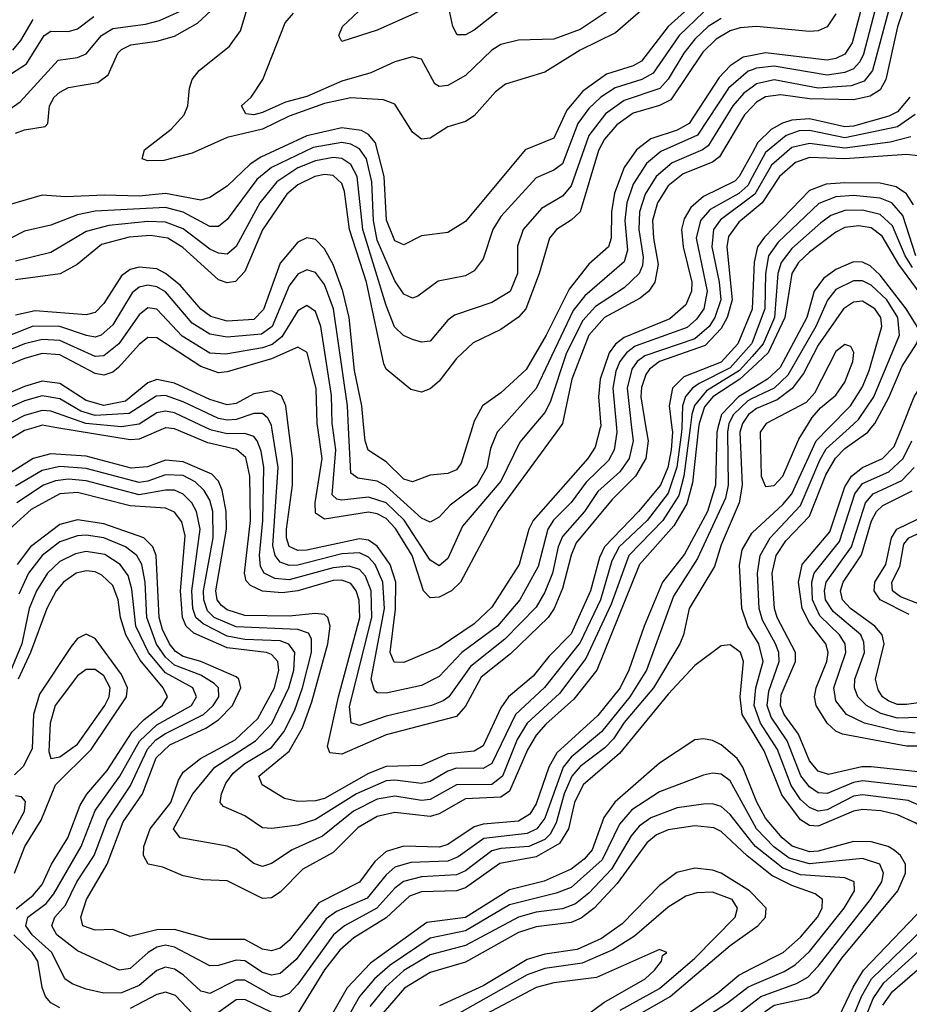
# Model space of a CAD drawing. Header units: inches. Extents: x 990535 to 1117859, y 769386 to 892122.
# Tile 847 of 1056: x 1048339 to 1050356, y 878692 to 880926. Entities that reach past the tile are written whole.
import ezdxf

# ---------------------------------------------------------------- set-up
doc = ezdxf.new("R2010")
doc.units = ezdxf.units.IN
doc.header["$MEASUREMENT"] = 0
for name, color, linetype in [('B0847', 7, 'Continuous'), ('B0848', 7, 'Continuous'), ('B0857', 7, 'Continuous'), ('B0858', 7, 'Continuous')]:
    doc.layers.add(name, color=color, linetype=linetype)

msp = doc.modelspace()

# ---------------------------------------------------------------- linework, layer by layer
at = {"layer": 'B0847', "color": 5}
msp.add_line((1048670.5, 880000, 3580), (1048670, 880000.1, 3580), dxfattribs=at)
for points, elevation in [([(1048371.1, 880000), (1048350, 879993.8), (1048290, 879958)], 3580), ([(1049975.1, 880000), (1049972.1, 879990), (1049977.1, 879870), (1049970.6, 879829.4), (1049930, 879734.5), (1049914.6, 879685.4), (1049857.2, 879590), (1049844.4, 879530), (1049836, 879510), (1049776.2, 879410), (1049710, 879331.2), (1049685.6, 879294.4), (1049666.1, 879273.9), (1049610, 879231.7), (1049591.4, 879210), (1049574.1, 879170), (1049555.9, 879104.1), (1049541.7, 879078.3), (1049530, 879066.4), (1049494, 879050), (1049430, 879045.9), (1049410, 879040.1), (1049350, 878995.2), (1049330, 878985.6), (1049250, 878981.2), (1049209.3, 878970.7), (1049190, 878956), (1049148.8, 878910), (1049075.4, 878870), (1049050.4, 878849.6), (1048970, 878737.9), (1048950, 878716.5), (1048930, 878708.3), (1048910, 878713.4), (1048850, 878746.9), (1048830, 878746.7), (1048770, 878716.9), (1048759.6, 878719.6), (1048750, 878722.4), (1048710, 878759.5), (1048690, 878772.1), (1048670, 878776.9), (1048650, 878769), (1048610, 878735.1), (1048570, 878718), (1048530, 878717.4), (1048490, 878726.8), (1048458.4, 878738.4), (1048441.3, 878750), (1048411.9, 878810), (1048367.5, 878850), (1048352.9, 878870), (1048357.9, 878890), (1048399.1, 878920.9), (1048416.9, 878943.1), (1048478.5, 879050), (1048510, 879131.9), (1048566.6, 879210), (1048610.5, 879289.5), (1048650, 879326.1), (1048728.7, 879370), (1048740.2, 879390), (1048731.5, 879410), (1048670, 879444), (1048631.6, 879490), (1048602.7, 879550), (1048593.8, 879633.8), (1048584.8, 879664.8), (1048567, 879690), (1048532.2, 879712.2), (1048490, 879719), (1048465.9, 879714.1), (1048430, 879696.6), (1048402.3, 879670), (1048377.6, 879630), (1048361, 879590), (1048344.1, 879510), (1048310.9, 879430)], 3760), ([(1049878.6, 880000), (1049864.6, 879875.4), (1049852.3, 879827.6), (1049822.3, 879777.7), (1049744.7, 879690), (1049647.8, 879450), (1049595.9, 879384.1), (1049532.1, 879327.9), (1049510, 879302.7), (1049490.4, 879269.6), (1049450, 879176.1), (1049430, 879162.1), (1049350, 879158.3), (1049290, 879124.2), (1049270, 879118.1), (1049190, 879127.7), (1049150, 879118.2), (1049106.7, 879093.3), (1049050, 879036.5), (1048980.9, 878999.1), (1048930, 878946.5), (1048910, 878933.8), (1048890, 878932.6), (1048810, 878972.3), (1048754.7, 878974.7), (1048710, 878983.6), (1048663.6, 879003.6), (1048630.3, 879010.3), (1048620.2, 879030), (1048620.6, 879050), (1048634.9, 879090), (1048681.9, 879150), (1048699, 879201), (1048710, 879218.9), (1048749, 879250), (1048827.5, 879292.5), (1048879.2, 879340.8), (1048916.7, 879410), (1048927.1, 879450), (1048924.8, 879470), (1048910, 879485.7), (1048898.8, 879490), (1048810, 879500.9), (1048734.4, 879534.4), (1048716.5, 879550), (1048708.4, 879570), (1048703.8, 879630), (1048714.6, 879754.6), (1048706.6, 879786.6), (1048690, 879808.7), (1048670, 879817.7), (1048590, 879822.8), (1048470, 879853.4), (1048430, 879850), (1048365.4, 879814.6), (1048315.9, 879770)], 3680), ([(1049818.3, 880000), (1049819.6, 879990), (1049816.5, 879950), (1049809.2, 879910), (1049792.3, 879870), (1049742.6, 879810), (1049665.2, 879730), (1049654, 879706), (1049633.6, 879630), (1049590, 879532.6), (1049539.2, 879480.8), (1049503.5, 879436.5), (1049447.7, 879390), (1049430, 879364.8), (1049390, 879278.6), (1049370, 879266.1), (1049310, 879260.5), (1049250, 879234.3), (1049170, 879231.6), (1049130, 879215.5), (1049030, 879159.3), (1049010, 879153.8), (1048970, 879152.3), (1048939.3, 879159.3), (1048888.7, 879190), (1048881.8, 879210), (1048950, 879266.4), (1048980.6, 879319.4), (1049001.6, 879378.4), (1049037.9, 879510), (1049043.4, 879550), (1049038, 879570), (1049030, 879576.8), (1049010, 879578.8), (1048950, 879572.4), (1048850, 879573.9), (1048810, 879586.7), (1048797, 879597), (1048787.3, 879610), (1048783.6, 879630), (1048808.4, 879770), (1048807.2, 879810), (1048798.6, 879858.6), (1048790, 879879.2), (1048774.8, 879894.8), (1048710, 879922.4), (1048670, 879926.2), (1048628.9, 879911.1), (1048592, 879908), (1048490, 879935.5), (1048410, 879940.7), (1048370, 879930.3), (1048320.8, 879899.2)], 3620), ([(1049840.4, 880000), (1049840.1, 879990), (1049829.4, 879910.6), (1049810, 879851.9), (1049761.7, 879790), (1049698.6, 879730), (1049682.2, 879697.8), (1049656.1, 879610), (1049610, 879513.1), (1049529.2, 879410.8), (1049463.4, 879350), (1049410, 879238.5), (1049390, 879226.9), (1049330, 879227.7), (1049310, 879221.4), (1049270, 879197.8), (1049250, 879193.2), (1049190, 879200.5), (1049170, 879198.9), (1049103.2, 879170), (1049010, 879111.4), (1048970, 879098.7), (1048910.8, 879090.8), (1048890, 879092.7), (1048850, 879119.7), (1048801.1, 879141.1), (1048793.5, 879150), (1048796.7, 879170), (1048806.5, 879193.5), (1048823.2, 879216.8), (1048850, 879238.7), (1048910, 879275.1), (1048938, 879310), (1048962, 879358), (1048980.8, 879410), (1049001.2, 879490), (1049001, 879521), (1048994.4, 879534.4), (1048970, 879542.3), (1048830, 879548.1), (1048780.5, 879570), (1048764.9, 879584.9), (1048756.6, 879610), (1048755.8, 879630), (1048777.7, 879750), (1048777, 879810), (1048770, 879835.8), (1048757.8, 879857.8), (1048737.3, 879877.3), (1048710, 879891.5), (1048670, 879893.2), (1048630, 879878.6), (1048610, 879876), (1048490, 879907.5), (1048430, 879911.9), (1048390, 879903.1), (1048330, 879867.7)], 3640), ([(1049859.2, 880000), (1049845.3, 879890), (1049833.6, 879846.4), (1049797.3, 879790), (1049720.1, 879710), (1049680.2, 879599.8), (1049623.3, 879476.7), (1049563.1, 879396.9), (1049490, 879329.7), (1049467.4, 879292.6), (1049434.2, 879210), (1049410, 879191), (1049330, 879190), (1049270, 879156.5), (1049250, 879154.7), (1049190, 879164.7), (1049150, 879157.4), (1049096.4, 879130), (1049026, 879074), (1048957.1, 879042.9), (1048910, 879011.3), (1048890, 879004.8), (1048870, 879011.9), (1048830, 879043.5), (1048810, 879050.8), (1048702.8, 879070), (1048688, 879090), (1048731.5, 879170), (1048781.4, 879230), (1048874, 879290), (1048910.7, 879329.3), (1048949.6, 879410), (1048960.8, 879450), (1048963.4, 879490), (1048949.5, 879509.5), (1048930, 879516.4), (1048850, 879519.9), (1048810, 879527.1), (1048754.9, 879554.9), (1048738.4, 879570), (1048731.7, 879590), (1048729.6, 879630.4), (1048748.6, 879770), (1048740.1, 879810), (1048729.5, 879829.5), (1048710, 879849.4), (1048690, 879858.1), (1048670, 879858.1), (1048610, 879847.5), (1048490, 879879.3), (1048450, 879883.4), (1048420.1, 879879.9), (1048392.8, 879870), (1048332.8, 879830)], 3660), ([(1049922.4, 880000), (1049919.8, 879990), (1049916.6, 879870), (1049898.7, 879810), (1049846.4, 879713.6), (1049796.4, 879650), (1049755.1, 879550), (1049720.3, 879450), (1049700.9, 879410), (1049650, 879347.2), (1049557.4, 879262.6), (1049539.4, 879230), (1049510, 879146.9), (1049496.2, 879123.8), (1049470, 879107.4), (1049390, 879100.8), (1049370, 879095.1), (1049310, 879054.5), (1049291.4, 879048.6), (1049210, 879050.9), (1049170, 879039.1), (1049144.1, 879015.9), (1049110, 878969.7), (1049017.6, 878922.4), (1048950, 878836.9), (1048930, 878819.5), (1048910, 878813.3), (1048890, 878817.2), (1048850, 878839.5), (1048770, 878839.5), (1048690, 878862.1), (1048650, 878861), (1048590, 878845.9), (1048550, 878861.6), (1048510, 878860.7), (1048482, 878870), (1048477.8, 878890), (1048490.9, 878930), (1048537.2, 879010), (1048573.5, 879106.5), (1048617.8, 879170), (1048648.3, 879251.7), (1048679.4, 879280.6), (1048761.1, 879318.9), (1048790, 879337.8), (1048821.6, 879370), (1048840.3, 879410), (1048836, 879430), (1048830, 879434.9), (1048750, 879469.5), (1048710, 879481.5), (1048692.7, 879492.7), (1048678.8, 879510), (1048662.7, 879542.7), (1048655.4, 879570), (1048648.4, 879710), (1048641.3, 879730), (1048620.7, 879750), (1048530, 879782.1), (1048470, 879791.1), (1048430, 879780.6), (1048363.6, 879730), (1048333.1, 879690)], 3720), ([(1049945.6, 880000), (1049943.9, 879990), (1049945.5, 879870), (1049939.6, 879840.4), (1049876.4, 879703.6), (1049821.6, 879618.4), (1049760.7, 879450), (1049722.6, 879390), (1049658.2, 879310), (1049590, 879252.9), (1049571.6, 879230), (1049530, 879114.4), (1049511.6, 879090), (1049490, 879079.5), (1049391.6, 879068.4), (1049333.3, 879026.7), (1049310, 879016.7), (1049226, 879014), (1049190, 879003), (1049170, 878986.1), (1049126.8, 878933.2), (1049057.5, 878902.5), (1049034.2, 878885.8), (1048966.1, 878793.9), (1048930, 878762), (1048910, 878758.2), (1048890, 878764.6), (1048850, 878790.7), (1048830, 878792.2), (1048790, 878780.5), (1048770, 878779.9), (1048690, 878821.9), (1048670, 878826.6), (1048650, 878822.1), (1048630.7, 878810), (1048590, 878773.5), (1048565.4, 878770), (1048470, 878813.8), (1048423.2, 878850), (1048412, 878870), (1048419, 878890), (1048442.7, 878917.3), (1048468.4, 878970), (1048508.4, 879030), (1048538.2, 879110), (1048590, 879186.8), (1048628.9, 879271.1), (1048648.1, 879291.9), (1048670, 879306.5), (1048756.3, 879350), (1048778.2, 879370), (1048790.6, 879390), (1048789.9, 879410), (1048779.9, 879419.9), (1048750, 879438.9), (1048690, 879461.7), (1048670, 879479.6), (1048649.4, 879509.4), (1048627.5, 879570), (1048623.6, 879650), (1048615.9, 879690), (1048604.9, 879710), (1048579.4, 879730), (1048529.8, 879750.2), (1048490, 879756.5), (1048470, 879754.9), (1048430, 879740.9), (1048390, 879709.9), (1048359.5, 879670), (1048337.2, 879622.8)], 3740), ([(1048670, 880000.1), (1048610, 879974.5), (1048590, 879972.3), (1048423.6, 880000)], 3580), ([(1049759.3, 880000), (1049764.2, 879970), (1049758.8, 879930), (1049735.4, 879890), (1049682.6, 879837.4), (1049601.3, 879738.7), (1049589.3, 879710.7), (1049570, 879635.4), (1049550.8, 879590), (1049537.3, 879570), (1049452.4, 879487.6), (1049385.9, 879434.1), (1049350, 879368.3), (1049330, 879345.2), (1049170, 879303.8), (1049070, 879259.5), (1049042.8, 879262.8), (1049037.4, 879277.4), (1049062.2, 879390), (1049110.2, 879570), (1049109.1, 879609.1), (1049102.1, 879630), (1049090, 879646.6), (1049070, 879654.5), (1049050, 879653.8), (1048970, 879630), (1048934.5, 879625.5), (1048889.6, 879629.6), (1048862.4, 879642.4), (1048853, 879653), (1048848.7, 879670), (1048862.9, 879790), (1048860.9, 879890), (1048852.2, 879932.2), (1048830.8, 879950.8), (1048765.5, 879965.5), (1048690, 879997.9), (1048670.5, 880000)], 3580), ([(1049726.5, 880000), (1049729.9, 879970), (1049721.4, 879930), (1049699.9, 879900.1), (1049650, 879855.5), (1049620, 879810), (1049570, 879753.3), (1049560.3, 879730), (1049547.3, 879670), (1049530, 879627.3), (1049510, 879592.8), (1049439.2, 879520.8), (1049361.3, 879458.7), (1049312, 879390), (1049299.5, 879380.5), (1049272.8, 879370), (1049170, 879346), (1049110, 879325), (1049091, 879331), (1049087.4, 879367.4), (1049137.7, 879570), (1049136.2, 879630), (1049123.4, 879663.4), (1049110, 879678.5), (1049086.4, 879686.4), (1049050, 879682.3), (1048950, 879655.1), (1048918, 879658), (1048893.9, 879670), (1048885.4, 879685.4), (1048883.1, 879710), (1048890.5, 879790), (1048892.6, 879910), (1048886.8, 879946.8), (1048877.6, 879970), (1048870, 879980.1), (1048850, 879987), (1048810, 879986.1), (1048774.3, 879994.3), (1048762, 880000)], 3560), ([(1049692.3, 880000), (1049693.2, 879990), (1049687.3, 879950), (1049674.3, 879925.7), (1049623.4, 879876.6), (1049590, 879830.8), (1049549.9, 879790.1), (1049536.4, 879770), (1049514.6, 879685.4), (1049473.6, 879610), (1049422.8, 879550), (1049341.4, 879490), (1049290, 879435.8), (1049250, 879415.3), (1049170, 879398.3), (1049150, 879399.1), (1049143.7, 879403.7), (1049136.1, 879430), (1049166.3, 879590), (1049162.6, 879650), (1049144.9, 879690), (1049130, 879706.8), (1049110, 879716.4), (1049070, 879714.4), (1048970, 879688.7), (1048950, 879687.8), (1048930, 879695.2), (1048918.2, 879710), (1048913.2, 879733.2), (1048925.2, 879910), (1048910.9, 880000)], 3540), ([(1049655.7, 880000), (1049644, 879956), (1049627.4, 879930), (1049503.6, 879790), (1049494, 879770), (1049472, 879690), (1049410, 879593.1), (1049370, 879555.3), (1049290, 879501.5), (1049210, 879467.3), (1049188.3, 879468.3), (1049179.1, 879490), (1049191.4, 879588.6), (1049191.9, 879650), (1049178.9, 879690), (1049150, 879731.6), (1049130, 879744.8), (1049110, 879748), (1048990, 879722.5), (1048970, 879721.6), (1048950, 879730.4), (1048943.9, 879750), (1048944.2, 879770), (1048957.6, 879870), (1048957.7, 879930), (1048948.9, 880000)], 3520), ([(1049563.1, 880000), (1049424.4, 879810), (1049338.4, 879650), (1049318, 879630), (1049290, 879615.4), (1049270, 879614.3), (1049255.2, 879630), (1049228.9, 879710), (1049191.2, 879771.2), (1049170, 879794.2), (1049150, 879804.9), (1049130, 879808.9), (1049030, 879793), (1049010, 879806.4), (1049009.1, 879830), (1049024.9, 879930), (1049014.9, 880000)], 3480), ([(1049500.7, 880000), (1049472.9, 879967), (1049430, 879878.7), (1049343.4, 879776.6), (1049310, 879703.2), (1049290, 879686.8), (1049270, 879699.3), (1049210.7, 879790.7), (1049170, 879829.6), (1049130, 879842.8), (1049070, 879835.8), (1049058.4, 879838.4), (1049047.5, 879847.5), (1049056.2, 879950), (1049049.1, 880000)], 3460), ([(1049430.6, 880000), (1049421.7, 879990), (1049406.7, 879953.3), (1049398.8, 879910), (1049375.8, 879870), (1049315.5, 879824.5), (1049290, 879797.3), (1049270, 879786), (1049250, 879794.9), (1049170, 879867.3), (1049150, 879879.1), (1049105.8, 879885.8), (1049090, 879897), (1049084.7, 880000)], 3440), ([(1049365.3, 880000), (1049340.2, 879919.8), (1049330, 879904.6), (1049310, 879896), (1049270, 879892.3), (1049230, 879877.3), (1049210, 879883.2), (1049170, 879922.5), (1049129, 879949), (1049122.8, 879970), (1049119.9, 880000)], 3420), ([(1050000, 879534.2), (1049990, 879550), (1049976.7, 879590), (1049971.7, 879688.4), (1049977.1, 879722.9), (1049999, 879761), (1050000, 879762)], 3760), ([(1048331.1, 878908.9), (1048370, 878939.6), (1048390, 878964.3), (1048411.2, 879010), (1048448.4, 879070), (1048476.1, 879143.9), (1048491.1, 879168.9), (1048537.7, 879222.3), (1048594.3, 879310), (1048621.5, 879338.5), (1048662.1, 879370), (1048674.3, 879390), (1048664.2, 879410), (1048612.7, 879472.7), (1048580.2, 879530), (1048568, 879570), (1048562.5, 879610), (1048550, 879642.3), (1048525.6, 879665.6), (1048510, 879673.2), (1048490, 879675.5), (1048467.6, 879670), (1048438.6, 879650), (1048422.1, 879630), (1048400.6, 879590), (1048363.5, 879490), (1048335.5, 879430)], 3780), ([(1048327.2, 878990), (1048351.2, 879050), (1048387.8, 879110), (1048420.5, 879190), (1048500.9, 879270), (1048581.7, 879390), (1048583.5, 879410), (1048570, 879440.6), (1048510, 879521.8), (1048490, 879532.1), (1048470, 879522.2), (1048455.9, 879504.1), (1048384.3, 879395.7), (1048370.8, 879350), (1048367.4, 879272.6), (1048347.9, 879232.1), (1048327.3, 879212.7)], 3820), ([(1050000, 879312.9), (1049977.7, 879350), (1049972.8, 879390), (1049980.7, 879470), (1049973.7, 879490), (1049950, 879507.8), (1049930, 879505.4), (1049870, 879460.9), (1049810, 879396), (1049698.9, 879261.1), (1049616.7, 879190), (1049597.6, 879150), (1049583.4, 879090), (1049563, 879057), (1049510, 879027), (1049428.1, 879011.9), (1049350, 878956.1), (1049330, 878949.6), (1049250, 878947.5), (1049222.8, 878937.2), (1049170, 878888.4), (1049097.1, 878842.9), (1049065, 878815), (1049030, 878770.2), (1048970, 878672.5)], 3780), ([(1050000, 879177.3), (1049979.2, 879230), (1049965.8, 879250), (1049930, 879280.6), (1049910, 879290.3), (1049890, 879294.7), (1049870, 879292.5), (1049790, 879239.3), (1049688.9, 879151.1), (1049664.1, 879115.9), (1049637, 879043), (1049618.8, 879021.2), (1049590, 878998.6), (1049528.2, 878971.8), (1049450, 878951.6), (1049350, 878889.5), (1049262.3, 878877.7), (1049134.3, 878785.7), (1049081.8, 878730), (1049010, 878604.4)], 3820), ([(1050000, 879108.7), (1049950, 879199.2), (1049930, 879214.6), (1049910, 879216.5), (1049890, 879212.1), (1049790, 879173.9), (1049726.9, 879133.1), (1049699, 879101), (1049659.7, 879020.3), (1049590, 878957.2), (1049555.9, 878944.1), (1049450, 878918), (1049350, 878859), (1049270, 878842.3), (1049179.3, 878780.7), (1049143.8, 878750), (1049109.7, 878710.3), (1049030, 878569.3)], 3840), ([(1048317.6, 879070), (1048350.2, 879130), (1048352.3, 879152.3), (1048343.1, 879163.1), (1048330, 879165.5)], 3840), ([(1050000, 879059.3), (1049950, 879122.8), (1049930, 879140.7), (1049910, 879146.8), (1049890, 879146.5), (1049830, 879137.9), (1049770, 879115.6), (1049743.6, 879096.4), (1049725.5, 879074.5), (1049681.2, 878998.8), (1049630, 878944.7), (1049599.5, 878920.5), (1049570, 878908.9), (1049510, 878901.4), (1049470, 878890.1), (1049350, 878825.4), (1049270, 878804.4), (1049210, 878768.8), (1049168.9, 878731.1), (1049132.8, 878687.2)], 3860), ([(1050000, 879019.8), (1049988.7, 879028.7), (1049930, 879084.6), (1049912.9, 879092.9), (1049870, 879096.9), (1049810, 879087.9), (1049783.5, 879076.5), (1049761.3, 879058.7), (1049693.9, 878966.1), (1049642.1, 878910), (1049612.6, 878887.4), (1049590, 878877.5), (1049510, 878867.8), (1049470, 878854.9), (1049350, 878787.7), (1049270, 878764.2), (1049211.4, 878728.6), (1049143.6, 878650)], 3880), ([(1050000, 878943.5), (1049993.8, 878950), (1049930, 878989.5), (1049910, 878996.6), (1049870, 879000.9), (1049828.9, 878991.1), (1049790, 878961.9), (1049705.5, 878874.5), (1049658.7, 878841.3), (1049603.3, 878816.7), (1049530, 878806.2), (1049490, 878794), (1049390, 878734.2), (1049291.2, 878688.8)], 3920), ([(1049700.8, 878679.2), (1049790, 878728), (1049870, 878797), (1049961.7, 878890), (1049967.1, 878910), (1049954.8, 878930), (1049910, 878946.7), (1049875, 878945), (1049850, 878937.3), (1049810, 878912.3), (1049733.4, 878846.6), (1049684.3, 878815.7), (1049614.4, 878785.6), (1049530, 878773.3), (1049490, 878758.8), (1049290, 878646.2)], 3940), ([(1049646.1, 878613.9), (1049814.1, 878710), (1049950, 878825.9), (1050000, 878860.9)], 3920), ([(1048430, 878684.5), (1048410, 878696), (1048398, 878710), (1048390.2, 878730.2), (1048380.2, 878790), (1048367.3, 878810), (1048325.8, 878850)], 3780), ([(1049583, 878637), (1049663.4, 878696.6), (1049757.8, 878750), (1049778.4, 878770), (1049794.3, 878790), (1049797.1, 878802.9), (1049806.3, 878810), (1049790, 878816.5), (1049647, 878753), (1049550, 878741), (1049510, 878730.7), (1049396.4, 878670)], 3960), ([(1049830, 878653.9), (1049921.9, 878718.1), (1049970, 878758.7), (1050000, 878773.9)], 3880), ([(1049850, 878634.6), (1049944.5, 878695.5), (1049990, 878731.2), (1050000, 878735.5)], 3860), ([(1048730, 878672.4), (1048692.3, 878712.3), (1048670, 878719.5), (1048650, 878714.8), (1048590, 878683)], 3780), ([(1048930, 878664.4), (1048850, 878703.5), (1048830, 878702.8), (1048770, 878659.8)], 3780), ([(1049969.4, 878670.6), (1050000, 878694.6)], 3840)]:
    msp.add_lwpolyline(points, dxfattribs=dict(at, elevation=elevation))
at = {"layer": 'B0847', "color": 5, "elevation": 3840}
msp.add_lwpolyline([(1048510, 879452), (1048490, 879451.9), (1048470, 879437.3), (1048419.5, 879370), (1048408.3, 879330), (1048405.4, 879265.4), (1048410, 879249.6), (1048430, 879253.9), (1048470, 879282.4), (1048532.5, 879370), (1048542, 879390), (1048544.3, 879410), (1048530, 879437.1)], close=True, dxfattribs=at)
at = {"layer": 'B0848', "color": 5}
msp.add_line((1048670.5, 880000, 3580), (1048670, 880000.1, 3580), dxfattribs=at)
for points, elevation in [([(1049804.2, 880995.8), (1049690, 880895.4), (1049610, 880856.8), (1049530, 880806.7), (1049440.8, 880779.2), (1049418.4, 880761.6), (1049370, 880707.6), (1049350, 880694.9), (1049310, 880682.3), (1049270, 880656.6), (1049250, 880654.5), (1049230, 880670.5), (1049190, 880734.3), (1049164.1, 880744.1), (1049090, 880748.5), (1049030, 880735.7), (1048950, 880707.1), (1048890, 880677.5), (1048810, 880658.2), (1048730, 880622.6), (1048666.3, 880606.3), (1048630, 880605.8), (1048616.9, 880610), (1048621.8, 880630), (1048682.5, 880677.5), (1048712.3, 880710), (1048720.6, 880730), (1048723.9, 880770), (1048730.4, 880790), (1048746, 880810), (1048814.7, 880865.3), (1048839.7, 880900.3), (1048855.1, 880950)], 3280), ([(1049883.1, 880976.9), (1049809.7, 880910.3), (1049748.8, 880831.2), (1049730, 880820.7), (1049670, 880802), (1049616.5, 880763.5), (1049579.6, 880720.4), (1049550, 880656.6), (1049485.7, 880630), (1049350, 880467.6), (1049310, 880442.8), (1049250, 880435.5), (1049210, 880415), (1049190, 880423.9), (1049170.8, 880470.8), (1049165.9, 880570), (1049146.1, 880646.1), (1049130, 880665.4), (1049113.9, 880673.9), (1049070, 880680.4), (1048990, 880661.8), (1048886.2, 880613.8), (1048862, 880598), (1048810, 880547.8), (1048770, 880522.3), (1048750, 880516.3), (1048670, 880531.7), (1048610, 880525), (1048532.5, 880527.5), (1048443.4, 880523.4), (1048390, 880527.6), (1048267.7, 880492.3)], 3320), ([(1049710, 880969.9), (1049610, 880903.1), (1049550, 880881.5), (1049470, 880879.4), (1049430, 880869.4), (1049410, 880856.6), (1049350, 880798.8), (1049310, 880776.6), (1049290, 880774), (1049280.2, 880780.2), (1049250, 880835.8), (1049230, 880841.6), (1049190, 880829.9), (1049135.3, 880804.7), (1049070, 880786.4), (1048990, 880751.3), (1048941.8, 880738.2), (1048890, 880715.2), (1048870, 880709.5), (1048851.8, 880711.8), (1048842, 880730), (1048864, 880750), (1048890.7, 880790), (1048941.4, 880918.6), (1048959.7, 880940.3)], 3260), ([(1049290, 880964.3), (1049150, 880901.6), (1049070, 880875.8), (1049062.6, 880890), (1049071.4, 880910), (1049132.1, 880967.9)], 3240), ([(1049890, 880943), (1049834.8, 880890), (1049775.5, 880804.5), (1049750.1, 880790), (1049689.2, 880770.8), (1049657.2, 880750), (1049630, 880724.5), (1049605.1, 880690), (1049570, 880598.9), (1049550, 880584.1), (1049510, 880566.8), (1049430, 880479.5), (1049411.7, 880450), (1049390, 880383.1), (1049370, 880355.8), (1049350, 880344.9), (1049287.8, 880332.2), (1049241.9, 880298.1), (1049230, 880293.8), (1049210, 880303.1), (1049190, 880333.4), (1049150, 880425.7), (1049141.7, 880470), (1049138, 880558), (1049125.7, 880610), (1049110, 880632.8), (1049090, 880643.4), (1049070, 880647.2), (1049004.4, 880635.6), (1048909.8, 880590), (1048877.2, 880562.8), (1048810, 880472.7), (1048790, 880456.2), (1048770, 880456.2), (1048710, 880488.7), (1048670, 880499.6), (1048510, 880491.4), (1048470, 880482.9), (1048410, 880459.6), (1048350, 880445.9), (1048250, 880395.2)], 3340), ([(1048298.1, 880710), (1048340.6, 880739.4), (1048426.1, 880833.9), (1048470, 880839.6), (1048490, 880848.3), (1048524.7, 880890), (1048550, 880905.6), (1048624.6, 880915.4), (1048656.1, 880923.9), (1048710, 880948)], 3340), ([(1048299.2, 880790), (1048354.9, 880825.1), (1048394.3, 880890), (1048410, 880899.9), (1048450, 880899.1), (1048470, 880905.1), (1048507, 880933)], 3360), ([(1048330, 880668.1), (1048350, 880676.1), (1048396.9, 880683.1), (1048403.1, 880690), (1048406.4, 880730), (1048417.7, 880750), (1048430, 880761.3), (1048450, 880771.4), (1048516.7, 880783.3), (1048539.6, 880800.4), (1048561.5, 880850), (1048570, 880858.2), (1048591.2, 880868.8), (1048650, 880876.6), (1048690, 880888.3), (1048742.6, 880917.4), (1048773.5, 880946.5)], 3320), ([(1049430, 880949.6), (1049370, 880902.1), (1049350, 880890.9), (1049331.1, 880891.1), (1049321, 880910), (1049312.2, 880952.2)], 3240), ([(1048323.9, 880856.1), (1048342, 880878), (1048370, 880925.8)], 3380), ([(1049930, 880928.2), (1049900.6, 880910), (1049870, 880881.3), (1049845, 880850), (1049809.7, 880790.3), (1049790.4, 880769.6), (1049710, 880742.2), (1049667.6, 880712.4), (1049630, 880663), (1049590, 880548.5), (1049570, 880525.1), (1049522.4, 880497.6), (1049481, 880450), (1049467.8, 880412.2), (1049467.6, 880350), (1049451.2, 880308.8), (1049410, 880284.1), (1049325, 880255), (1049310, 880244.2), (1049270, 880196.5), (1049250, 880193.8), (1049230, 880200.1), (1049209.4, 880209.4), (1049188.9, 880228.9), (1049170, 880277.1), (1049117.1, 880450), (1049104.5, 880570), (1049090, 880597.4), (1049070, 880610.5), (1049050, 880613.2), (1049010, 880605.8), (1048970, 880589.3), (1048922.3, 880557.7), (1048883.9, 880510), (1048830, 880410.8), (1048810, 880394.1), (1048790, 880395.7), (1048770, 880405.3), (1048710, 880451.3), (1048670, 880466.6), (1048630, 880467.6), (1048541.4, 880458.6), (1048490, 880445), (1048410, 880397.4), (1048330, 880377.8)], 3360), ([(1050000, 880909.5), (1049972.7, 880907.3), (1049950, 880900.1), (1049918.7, 880881.3), (1049888.1, 880851.9), (1049816, 880744), (1049790, 880730.9), (1049730, 880713.7), (1049693, 880687), (1049665.4, 880654.6), (1049651.5, 880628.5), (1049610, 880489.9), (1049590, 880470.9), (1049556.3, 880450), (1049540.8, 880430), (1049517.4, 880350), (1049487.2, 880270), (1049470, 880250.6), (1049430, 880222.7), (1049367.4, 880192.6), (1049330, 880157.3), (1049290, 880105.7), (1049270, 880088), (1049250, 880080.6), (1049226.4, 880086.4), (1049170, 880133.2), (1049165, 880145), (1049125.4, 880330), (1049087, 880450), (1049076, 880536), (1049070, 880553.8), (1049050, 880572), (1049030, 880574.2), (1049008.6, 880570), (1048970, 880551.2), (1048944.6, 880530), (1048890, 880448.8), (1048850, 880354.1), (1048828.4, 880331.6), (1048810, 880328.9), (1048790, 880335.8), (1048709.2, 880409.2), (1048675, 880430), (1048636.1, 880436.1), (1048587.7, 880432.3), (1048524.7, 880415.3), (1048469.6, 880370), (1048431, 880348.9), (1048330, 880335.2)], 3380), ([(1050000, 880844.4), (1049979.6, 880840.4), (1049950, 880821.1), (1049925.3, 880794.7), (1049857.6, 880690), (1049830, 880675.2), (1049770, 880655.5), (1049737.8, 880630), (1049709.9, 880590.1), (1049687.6, 880532.4), (1049680.8, 880490), (1049680.1, 880430), (1049674.1, 880410), (1049630, 880371.4), (1049585.5, 880314.5), (1049533.2, 880210), (1049487.7, 880132.3), (1049430, 880079), (1049388.9, 880050), (1049370, 880015), (1049365.3, 880000)], 3420), ([(1050000, 880812.1), (1049991.2, 880808.8), (1049946.2, 880770), (1049876.1, 880663.9), (1049793.1, 880626.9), (1049760.3, 880599.7), (1049730, 880552.2), (1049715.7, 880510), (1049711.5, 880470), (1049717.1, 880402.9), (1049710, 880376.6), (1049620.5, 880299.5), (1049594, 880266), (1049510, 880089.1), (1049430.6, 880000)], 3440), ([(1050000, 880772.7), (1049981.2, 880758.8), (1049956, 880730), (1049900.2, 880639.8), (1049887.7, 880630), (1049819, 880601), (1049782.3, 880570), (1049757.1, 880530), (1049744.7, 880490), (1049743.1, 880450), (1049752.7, 880387.3), (1049751.6, 880368.4), (1049744.1, 880350), (1049710, 880317.2), (1049644.7, 880275.3), (1049616.5, 880243.5), (1049579.3, 880170), (1049541.8, 880058.2), (1049530, 880034.7), (1049500.7, 880000)], 3460), ([(1050000, 880728.2), (1049982.5, 880710), (1049925.7, 880614.3), (1049910, 880602.5), (1049844, 880576), (1049810, 880548.5), (1049785.2, 880510), (1049774.4, 880470), (1049776.1, 880430), (1049787.1, 880370), (1049779.5, 880330), (1049765.7, 880310), (1049746.4, 880293.6), (1049665.4, 880250), (1049630, 880210.2), (1049590.9, 880110), (1049570, 880009.4), (1049563.1, 880000)], 3480), ([(1050000, 880623.1), (1049970.8, 880570), (1049960.5, 880559.5), (1049890, 880524.4), (1049860.7, 880499.3), (1049845.8, 880474.2), (1049839.5, 880450), (1049843.5, 880410), (1049863.2, 880330), (1049862.7, 880310), (1049850, 880278.8), (1049813.2, 880246.8), (1049710, 880205), (1049690.4, 880189.6), (1049676, 880170), (1049655.4, 880110), (1049651.5, 880070), (1049656.6, 880003.4), (1049655.7, 880000)], 3520), ([(1050000, 880568.1), (1049990, 880549.4), (1049970, 880531.3), (1049904.8, 880495.2), (1049882.6, 880470), (1049873.1, 880430), (1049898.1, 880310), (1049890.8, 880270), (1049873.9, 880246.1), (1049852.5, 880227.5), (1049735.1, 880184.9), (1049715.3, 880170), (1049700.3, 880150), (1049691.3, 880128.7), (1049684.5, 880090), (1049692.3, 880000)], 3540), ([(1050000, 880525.3), (1049928.2, 880471.8), (1049912.7, 880450), (1049908.9, 880410), (1049925.6, 880330), (1049928.8, 880290), (1049915.6, 880250), (1049902.5, 880230), (1049870, 880201.6), (1049756.8, 880163.2), (1049739.7, 880150), (1049727.4, 880132.6), (1049716.5, 880090), (1049726.5, 880000)], 3560), ([(1050000, 880491), (1049970, 880466.1), (1049946.5, 880433.5), (1049942.7, 880410), (1049954.7, 880290), (1049943.6, 880250), (1049930, 880225.3), (1049893.8, 880186.2), (1049789.9, 880150.1), (1049767.1, 880132.9), (1049759, 880121), (1049748.9, 880091.1), (1049747.7, 880070), (1049759.3, 880000)], 3580), ([(1049119.9, 880000), (1049115.1, 880050), (1049098.4, 880130), (1049086, 880250), (1049072, 880310), (1049050, 880370.3), (1049030, 880406.2), (1049010, 880427.3), (1048990.6, 880430.6), (1048970, 880420.6), (1048930, 880373.1), (1048891.8, 880268.2), (1048870, 880245.6), (1048810, 880242), (1048772.7, 880252.7), (1048750, 880269.2), (1048703.2, 880323.2), (1048670, 880350.2), (1048650, 880360.3), (1048610, 880364.6), (1048590, 880358.7), (1048570, 880344.4), (1048530, 880281.7), (1048510, 880261.7), (1048490, 880255.8), (1048374.6, 880265.4), (1048330, 880255.7)], 3420), ([(1049084.7, 880000), (1049082.2, 880050), (1049050.4, 880270), (1049030, 880325.2), (1049010, 880351.9), (1048990, 880358.2), (1048970, 880348.3), (1048950, 880322.1), (1048911.3, 880230), (1048887.8, 880212.2), (1048810, 880205.8), (1048770, 880212.4), (1048730, 880237.6), (1048670, 880308.2), (1048650, 880319.6), (1048630, 880323.5), (1048610, 880318.8), (1048594.2, 880305.8), (1048550, 880233.5), (1048524.2, 880210), (1048510, 880205.5), (1048490.6, 880209.4), (1048430, 880230), (1048370, 880230.1), (1048190, 880159.4)], 3440), ([(1049049.1, 880000), (1049047.7, 880010), (1049046.5, 880073.5), (1049021.8, 880230), (1049010, 880263.8), (1048990, 880277.6), (1048970, 880264.9), (1048933.5, 880206.5), (1048911.5, 880188.5), (1048890, 880181), (1048806.6, 880166.6), (1048770, 880169.5), (1048707.9, 880207.9), (1048650, 880269.3), (1048630, 880271.7), (1048610, 880256.1), (1048563.7, 880190), (1048530, 880162.9), (1048510, 880161.8), (1048430, 880197.8), (1048390, 880200.5), (1048350, 880190.3), (1048201.8, 880130)], 3460), ([(1050000, 880268.9), (1049967.9, 880190), (1049930, 880148.7), (1049844.8, 880115.2), (1049819.2, 880090), (1049811.9, 880050), (1049818.3, 880000)], 3620), ([(1049014.9, 880000), (1049013.4, 880010), (1049011.5, 880088.5), (1048990.7, 880170.7), (1048970, 880182.8), (1048910, 880156.4), (1048810, 880126.9), (1048790, 880124.9), (1048750, 880139.3), (1048650, 880204.1), (1048630, 880204.6), (1048610, 880188.7), (1048563, 880137), (1048550, 880126.3), (1048530, 880119.5), (1048510, 880123), (1048430, 880165.3), (1048390, 880168.4), (1048350, 880157.3), (1048210, 880099.6), (1048124.7, 880035.3), (1048093.1, 880000)], 3480), ([(1050000, 880193.6), (1049998.7, 880190), (1049950, 880136.1), (1049879.6, 880100.4), (1049864.5, 880090), (1049849.2, 880070.8), (1049842.1, 880050), (1049840.4, 880000)], 3640), ([(1050000, 880161.9), (1049971.1, 880130), (1049896.4, 880083.6), (1049869.2, 880050.8), (1049863, 880030), (1049859.2, 880000)], 3660), ([(1050000, 880136.1), (1049971.9, 880110), (1049910.9, 880070), (1049892.2, 880047.8), (1049879.7, 880010), (1049878.6, 880000)], 3680), ([(1048948.9, 880000), (1048942.6, 880050), (1048932.7, 880072.7), (1048910, 880083.9), (1048870, 880076.8), (1048830, 880055.3), (1048810, 880051.8), (1048770, 880064), (1048690, 880101.5), (1048650, 880109.2), (1048630, 880101.8), (1048579.4, 880060.6), (1048530, 880050.4), (1048490, 880061.9), (1048430, 880100.7), (1048390, 880105.6), (1048350, 880093.5), (1048247.4, 880050), (1048210, 880027.5), (1048177.8, 880000)], 3520), ([(1050000, 880088.7), (1049969.3, 880070), (1049930.4, 880030), (1049922.4, 880000)], 3720), ([(1048910.9, 880000), (1048910, 880005.7), (1048901.9, 880021.9), (1048890, 880032.6), (1048870, 880032.7), (1048830, 880019), (1048810, 880017), (1048790, 880020.8), (1048710, 880059.1), (1048670, 880073.3), (1048648.3, 880071.7), (1048587.6, 880032.4), (1048510, 880027.9), (1048477.8, 880037.8), (1048430, 880065.8), (1048390, 880072.7), (1048350, 880061.2), (1048270, 880025.9), (1048230, 880000.8), (1048229.1, 880000)], 3540), ([(1050000, 880066), (1049990, 880061.2), (1049957.8, 880030), (1049947.3, 880010), (1049945.6, 880000)], 3740), ([(1048762, 880000), (1048690, 880033.6), (1048670, 880037.7), (1048650, 880033.9), (1048610, 880008.3), (1048570, 880002.1), (1048489.4, 880009.4), (1048410, 880037.4), (1048390, 880039), (1048350, 880028.1), (1048295.7, 880000)], 3560), ([(1050000, 880036), (1049991.8, 880030), (1049978.1, 880010), (1049975.1, 880000)], 3760), ([(1048423.6, 880000), (1048390, 880005.6), (1048371.1, 880000)], 3580)]:
    msp.add_lwpolyline(points, dxfattribs=dict(at, elevation=elevation))
at = {"layer": 'B0857', "color": 5}
for points, elevation in [([(1050000, 879762), (1050070, 879825.8), (1050090, 879849.8), (1050144.9, 879970), (1050174.2, 880000)], 3760), ([(1050390, 879183.2), (1050250, 879199.5), (1050230, 879195.7), (1050170, 879170.6), (1050150, 879172), (1050130, 879185.3), (1050110.6, 879210.6), (1050079.6, 879290), (1050043.5, 879343.5), (1050033.9, 879370), (1050037.6, 879402.4), (1050061.3, 879470), (1050060.2, 879490), (1050052.8, 879510), (1050023.6, 879563.6), (1050016.1, 879590), (1050012.3, 879670), (1050018.5, 879710), (1050041.1, 879750), (1050110, 879823.7), (1050153.2, 879926.8), (1050168.1, 879951.9), (1050220.7, 880000)], 3740), ([(1050025.1, 880000), (1050018.3, 879990), (1050020.7, 879890), (1050030, 879867.1), (1050050, 879869.3), (1050070, 879890.1), (1050105.8, 879974.2), (1050121.9, 880000)], 3780), ([(1050397.5, 879217.5), (1050270, 879231.1), (1050249, 879231), (1050173.3, 879213.3), (1050150, 879220.8), (1050130, 879244.2), (1050105.1, 879305.1), (1050072.9, 879350), (1050064.7, 879370), (1050066.1, 879393.9), (1050098.3, 879470), (1050098.2, 879490), (1050056.5, 879570), (1050050.6, 879590), (1050045.4, 879670), (1050054.7, 879710), (1050076.7, 879743.3), (1050130, 879799.4), (1050167, 879893), (1050188.7, 879931.3), (1050210, 879953.1), (1050262.2, 879990), (1050270.3, 880000)], 3720), ([(1050410, 879277.6), (1050350, 879277.8), (1050205.1, 879305.1), (1050190, 879311.9), (1050170.2, 879330), (1050145.4, 879370), (1050141.5, 879390), (1050145.6, 879410), (1050169.4, 879470), (1050172.3, 879490), (1050167.1, 879510), (1050130, 879557.5), (1050113.3, 879590), (1050105.5, 879650), (1050113.7, 879690), (1050176.3, 879763.7), (1050210, 879866.1), (1050225, 879890), (1050250, 879909.5), (1050295.9, 879930), (1050322.3, 879957.7), (1050339.3, 880000)], 3680), ([(1050370, 879307), (1050330, 879311.9), (1050255, 879330), (1050214.2, 879350), (1050190, 879381), (1050185.1, 879410), (1050212.7, 879490), (1050211.1, 879510), (1050198.1, 879530), (1050153.6, 879573.6), (1050137, 879610), (1050135.3, 879650), (1050140.9, 879670), (1050198, 879742), (1050232.9, 879850), (1050250, 879873.7), (1050310, 879900.3), (1050342.4, 879930), (1050362.5, 879970)], 3660), ([(1050430, 879344.6), (1050330, 879341.6), (1050291.6, 879351.6), (1050259, 879370), (1050239.9, 879390), (1050232, 879410), (1050232.7, 879430), (1050254.5, 879490), (1050253.6, 879513.6), (1050246.2, 879530), (1050183.5, 879583.5), (1050166.6, 879610), (1050164, 879630), (1050168.2, 879650), (1050225, 879730), (1050257.2, 879830), (1050274.3, 879850), (1050339.6, 879880.4), (1050367.1, 879910)], 3640), ([(1050410, 879380.8), (1050350, 879372.2), (1050330, 879372.6), (1050310, 879379.5), (1050295.6, 879390), (1050285.5, 879405.5), (1050280.1, 879430), (1050299.7, 879510), (1050294.8, 879530), (1050278, 879550), (1050223.4, 879590), (1050204.7, 879610), (1050200.1, 879630), (1050206.6, 879650), (1050247.9, 879712.1), (1050270.9, 879789.1), (1050281.9, 879810), (1050296.1, 879823.9), (1050362.8, 879857.2)], 3620), ([(1050356.4, 879576.4), (1050290, 879610), (1050276.8, 879630), (1050278.3, 879650), (1050303.4, 879690), (1050316.1, 879750), (1050328.4, 879770), (1050396.8, 879803.2)], 3580), ([(1050379.7, 879599.7), (1050336.8, 879616.8), (1050318.5, 879630), (1050316.6, 879650), (1050334.6, 879685.4), (1050344.2, 879735.8), (1050355.4, 879750), (1050410, 879775.4)], 3560), ([(1050219.3, 878640.7), (1050247.8, 878710), (1050270.7, 878750), (1050414.8, 878890), (1050521.5, 879030), (1050519.5, 879050), (1050499.7, 879070), (1050390, 879138.6), (1050354.2, 879154.2), (1050250, 879167.7), (1050230, 879164.3), (1050170, 879133.4), (1050150, 879130.4), (1050130, 879138.5), (1050110, 879157.2), (1050088.6, 879188.6), (1050057.5, 879270), (1050019, 879330), (1050004.5, 879370), (1050008.5, 879410), (1050024.8, 879470), (1050015.4, 879510), (1050000, 879534.2)], 3760), ([(1050196.8, 878663.2), (1050228.9, 878731.1), (1050252.8, 878770), (1050406.2, 878930), (1050446, 879010), (1050449.7, 879030), (1050445, 879045), (1050422.9, 879070), (1050370, 879104), (1050330, 879122), (1050291.5, 879131.5), (1050250, 879134.5), (1050230, 879130.5), (1050150, 879096.1), (1050130, 879097.9), (1050110, 879110.4), (1050067.5, 879167.5), (1050027.4, 879267.4), (1050000, 879312.9)], 3780), ([(1050000, 878646.4), (1050030, 878676.8), (1050049.9, 878690.1), (1050130, 878707.9), (1050150, 878719.6), (1050203.4, 878796.6), (1050330.2, 878950), (1050347.8, 878990), (1050347.6, 879010), (1050336.8, 879030), (1050321.9, 879041.9), (1050308.8, 879050), (1050270, 879060.8), (1050230, 879061.8), (1050150, 879039.6), (1050130, 879038.2), (1050091, 879051), (1050068.2, 879070), (1050030, 879114.5), (1050010.5, 879150.5), (1050000, 879177.3)], 3820), ([(1050000, 878694.6), (1050019.6, 878710), (1050100.3, 878739.7), (1050126, 878754), (1050150, 878778.6), (1050268.4, 878930), (1050294, 878970), (1050298.1, 878990), (1050289.9, 879010), (1050250, 879023.3), (1050130, 879011.1), (1050084.1, 879024.1), (1050049.5, 879049.5), (1050010.2, 879090.2), (1050000, 879108.7)], 3840), ([(1050000, 878735.5), (1050073, 878767), (1050097.9, 878782.1), (1050130, 878811.7), (1050208.8, 878910), (1050231.9, 878950), (1050231.2, 878970), (1050210, 878979), (1050110, 878986), (1050070, 879001), (1050007.3, 879050), (1050000, 879059.3)], 3860), ([(1050000, 878773.9), (1050070.5, 878809.5), (1050110, 878844.4), (1050148, 878890), (1050158.9, 878910), (1050159.9, 878930), (1050142.9, 878942.9), (1050090, 878961.7), (1050044.6, 878984.6), (1050000, 879019.8)], 3880), ([(1050000, 878860.9), (1050012.9, 878870), (1050030.6, 878890), (1050031.9, 878910), (1050000, 878943.5)], 3920), ([(1050234.1, 878605.9), (1050274.4, 878705.6), (1050298.7, 878741.3), (1050419.1, 878850)], 3740), ([(1050296.4, 878690), (1050318.3, 878721.7), (1050436.3, 878823.7)], 3720)]:
    msp.add_lwpolyline(points, dxfattribs=dict(at, elevation=elevation))
at = {"layer": 'B0858', "color": 5}
for points, elevation in [([(1050274, 881050), (1050227.2, 880872.8), (1050210, 880847), (1050190, 880837.3), (1050170, 880834.1), (1050030, 880850.3), (1050000, 880844.4)], 3420), ([(1050300.2, 881030), (1050252.5, 880847.5), (1050244.3, 880830), (1050230, 880814.2), (1050210, 880805.7), (1050170, 880799.6), (1050050, 880819.8), (1050010, 880815.9), (1050000, 880812.1)], 3440), ([(1050323.1, 880996.9), (1050272.7, 880810), (1050254.2, 880785.8), (1050224.5, 880775.5), (1050150.1, 880769.9), (1050050, 880788.8), (1050010, 880780.1), (1050000, 880772.7)], 3460), ([(1050350, 880972), (1050330, 880909.3), (1050303.2, 880790), (1050290, 880766.4), (1050268, 880752), (1050230, 880744), (1050130, 880746.4), (1050064.8, 880755.2), (1050030, 880750.9), (1050010, 880738.6), (1050000, 880728.2)], 3480), ([(1050190, 880938.8), (1050170, 880909.7), (1050150, 880900), (1050130, 880898.4), (1050010, 880910.3), (1050000, 880909.5)], 3380), ([(1050357.5, 880750), (1050330, 880716.5), (1050310, 880706.6), (1050230, 880683.9), (1050210, 880682.8), (1050130, 880700.5), (1050090, 880697.6), (1050068.8, 880691.2), (1050043.3, 880676.7), (1050013.1, 880646.9), (1050000, 880623.1)], 3520), ([(1050369.8, 880710.2), (1050330, 880682.9), (1050210, 880657.5), (1050130, 880674.1), (1050106.7, 880673.3), (1050077.2, 880662.8), (1050030, 880624.2), (1050000, 880568.1)], 3540), ([(1050359.8, 880660.2), (1050312.7, 880647.4), (1050210, 880634.4), (1050130, 880645), (1050090, 880635.7), (1050044.2, 880595.8), (1050006.3, 880530), (1050000, 880525.3)], 3560), ([(1050376.7, 880616.7), (1050350, 880619.6), (1050210, 880610.3), (1050130, 880613.1), (1050098.1, 880601.9), (1050062.2, 880570), (1050023, 880510), (1050000, 880491)], 3580), ([(1050365.6, 880505.6), (1050350, 880530.5), (1050326.6, 880546.6), (1050290, 880554.7), (1050210, 880555.5), (1050167.8, 880552.2), (1050130, 880537.8), (1050027.7, 880432.3), (1050012.5, 880410), (1050004.7, 880375.3), (1050000.4, 880270), (1050000, 880268.9)], 3620), ([(1050371.1, 880390), (1050341.5, 880481.5), (1050316.7, 880510), (1050290, 880520.8), (1050230, 880526.7), (1050190, 880523.8), (1050151, 880509), (1050059.1, 880420.9), (1050037.3, 880390), (1050030.3, 880350), (1050028.5, 880270), (1050000, 880193.6)], 3640), ([(1050363.3, 880363.3), (1050347.2, 880390), (1050318.1, 880458.1), (1050290, 880483.8), (1050250, 880493.6), (1050210, 880493.1), (1050178.3, 880481.7), (1050155.5, 880464.5), (1050090, 880406.5), (1050065.5, 880374.5), (1050058.1, 880350), (1050051.1, 880250), (1050025.4, 880190), (1050000, 880161.9)], 3660), ([(1050339.3, 880000), (1050367.3, 880070), (1050390, 880106.1), (1050430, 880141.8), (1050511.8, 880190), (1050524.2, 880210), (1050506.8, 880230), (1050426, 880266), (1050392, 880290), (1050332.9, 880370), (1050294.8, 880434.8), (1050270, 880453.1), (1050241.8, 880458.2), (1050210, 880454), (1050190, 880444), (1050130, 880398.3), (1050105, 880375), (1050089.8, 880350.2), (1050074.2, 880250), (1050036.4, 880170), (1050000, 880136.1)], 3680), ([(1050270.3, 880000), (1050278.5, 880010), (1050310, 880069), (1050340.1, 880139.9), (1050373.1, 880190), (1050380.1, 880210), (1050374.3, 880230), (1050349.6, 880270), (1050290, 880346.2), (1050267.4, 880367.4), (1050250, 880375.9), (1050230, 880376.2), (1050190, 880358.9), (1050161.7, 880338.3), (1050140.4, 880310), (1050124.4, 880250), (1050063.6, 880136.4), (1050034.9, 880110), (1050000, 880088.7)], 3720), ([(1050220.7, 880000), (1050241.2, 880018.8), (1050276, 880070), (1050334.4, 880210), (1050330.6, 880250), (1050305.7, 880290), (1050270, 880323.3), (1050250, 880333), (1050230, 880333.6), (1050190, 880313.9), (1050170.6, 880289.4), (1050144.6, 880230), (1050081, 880119), (1050049.9, 880090.1), (1050000, 880066)], 3740), ([(1050174.2, 880000), (1050223.2, 880050), (1050250, 880093), (1050265.4, 880130), (1050294.4, 880230), (1050291.7, 880250), (1050278.1, 880270), (1050250, 880286.8), (1050230, 880285.1), (1050207.3, 880270), (1050150, 880187.5), (1050116.7, 880123.3), (1050091.1, 880088.9), (1050057, 880063), (1050010, 880043.4), (1050000, 880036)], 3760), ([(1050121.9, 880000), (1050136.5, 880023.5), (1050154.8, 880045.2), (1050190, 880074.1), (1050210, 880103.3), (1050228.1, 880150), (1050230.5, 880170.5), (1050224.2, 880184.2), (1050210, 880189.2), (1050190, 880173), (1050141.5, 880078.5), (1050122.8, 880057.2), (1050031.9, 880010), (1050025.1, 880000)], 3780)]:
    msp.add_lwpolyline(points, dxfattribs=dict(at, elevation=elevation))

doc.saveas('drawing.dxf')
